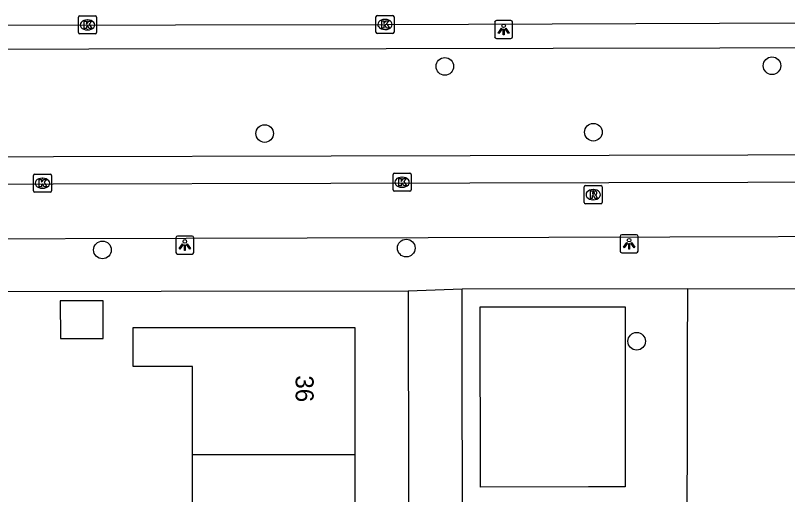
# Model space of a CAD drawing. Extents: x 160732 to 162105, y 387428 to 388479.
# Drawn here: x 161592.13 to 161634.99, y 388314.96 to 388341.55 of the extents above; entities that cross this region are included whole.
import ezdxf

# ---------------------------------------------------------------- set-up
doc = ezdxf.new("R2010")
doc.units = 0
for name, color, linetype in [('IMGEO_Berm_groen', 7, 'Continuous'), ('IMGEO_Boom', 7, 'Continuous'), ('IMGEO_Fietspad_open', 7, 'Continuous'), ('IMGEO_Groenvoorziening', 7, 'Continuous'), ('IMGEO_Kolk', 7, 'Continuous'), ('IMGEO_Lichtpunt', 7, 'Continuous'), ('IMGEO_Pand', 7, 'Continuous'), ('IMGEO_Pand_nummerreeks', 7, 'Continuous'), ('IMGEO_Rijbaan_regionaal_gesloten', 7, 'Continuous'), ('IMGEO_Rioolput', 7, 'Continuous'), ('IMGEO_Voetpad_open', 7, 'Continuous')]:
    doc.layers.add(name, color=color, linetype=linetype)

msp = doc.modelspace()

# ---------------------------------------------------------------- linework, layer by layer
at = {"layer": 'IMGEO_Berm_groen'}
for points in [[(161380.165, 388339.211), (161482.259, 388339.41), (161500.004, 388339.453), (161596.2, 388339.688), (161612.715, 388339.722), (161640.506, 388339.773)], [(161640.499, 388333.816), (161563.368, 388333.631), (161561.001, 388333.746), (161557.876, 388334.283), (161552.917, 388335.504), (161550.902, 388335.709), (161550.47, 388335.808), (161550.296, 388335.895), (161550.124, 388336.034), (161549.753, 388336.49), (161548.751, 388337.196), (161547.34, 388337.688), (161509.076, 388337.556), (161508.048, 388337.145), (161507.175, 388336.422), (161506.755, 388335.957), (161506.424, 388335.73), (161504.681, 388335.53), (161503.088, 388335.005), (161498.557, 388333.868), (161493.714, 388333.456), (161394.907, 388333.226), (161380.519, 388333.305)]]:
    msp.add_lwpolyline(points, dxfattribs=at)
at = {"layer": 'IMGEO_Boom'}
for centre in [(161615.968, 388338.721), (161634.13, 388338.758), (161624.215, 388335.07), (161605.964, 388334.996), (161613.825, 388328.64), (161596.958, 388328.538), (161626.616, 388323.468)]:
    msp.add_circle(centre, 0.489, dxfattribs=at)
at = {"layer": 'IMGEO_Fietspad_open'}
for points in [[(161563.339, 388332.131), (161640.503, 388332.316), (161688.6, 388332.432)], [(161688.907, 388329.444), (161640.503, 388329.278), (161628.465, 388329.237), (161561.317, 388329.067)]]:
    msp.add_lwpolyline(points, dxfattribs=at)
at = {"layer": 'IMGEO_Groenvoorziening'}
msp.add_lwpolyline([(161617.93, 388325.372), (161623.93, 388325.387), (161625.976, 388325.387), (161625.988, 388315.387), (161623.943, 388315.387), (161617.943, 388315.372), (161617.93, 388325.372)], dxfattribs=at)
at = {"layer": 'IMGEO_Kolk'}
for p, q in [((161595.702, 388341.524), (161596.554, 388341.524)), ((161612.219, 388341.548), (161613.071, 388341.548)), ((161595.627, 388340.598), (161595.627, 388341.45)), ((161596.115, 388341.304), (161596.14, 388341.304)), ((161596.628, 388341.45), (161596.628, 388340.598)), ((161612.144, 388340.622), (161612.144, 388341.474)), ((161612.632, 388341.328), (161612.657, 388341.328)), ((161613.145, 388341.474), (161613.145, 388340.622)), ((161596.138, 388340.744), (161596.113, 388340.744)), ((161612.655, 388340.768), (161612.63, 388340.768)), ((161596.554, 388340.524), (161595.702, 388340.524)), ((161613.071, 388340.548), (161612.219, 388340.548)), ((161593.127, 388331.813), (161593.127, 388332.665)), ((161593.202, 388332.739), (161594.054, 388332.739)), ((161593.615, 388332.519), (161593.64, 388332.519)), ((161594.128, 388332.665), (161594.128, 388331.813)), ((161613.093, 388331.868), (161613.093, 388332.72)), ((161613.168, 388332.794), (161614.02, 388332.794)), ((161613.581, 388332.574), (161613.606, 388332.574)), ((161614.094, 388332.72), (161614.094, 388331.868)), ((161594.054, 388331.739), (161593.202, 388331.739)), ((161593.638, 388331.959), (161593.613, 388331.959)), ((161614.02, 388331.794), (161613.168, 388331.794)), ((161613.604, 388332.014), (161613.579, 388332.014))]:
    msp.add_line(p, q, dxfattribs=at)
for points in [[(161595.702, 388341.524), (161596.554, 388341.524)], [(161612.219, 388341.548), (161613.071, 388341.548)], [(161595.627, 388340.598), (161595.627, 388341.45)], [(161595.948, 388341.224), (161596.071, 388341.224), (161596.071, 388341.073), (161596.201, 388341.224), (161596.365, 388341.224), (161596.219, 388341.073), (161596.372, 388340.824), (161596.22, 388340.824), (161596.135, 388340.988), (161596.071, 388340.921), (161596.071, 388340.824), (161595.948, 388340.824), (161595.948, 388341.224)], [(161596.628, 388341.45), (161596.628, 388340.598)], [(161612.144, 388340.622), (161612.144, 388341.474)], [(161612.465, 388341.248), (161612.588, 388341.248), (161612.588, 388341.097), (161612.718, 388341.248), (161612.882, 388341.248), (161612.736, 388341.097), (161612.889, 388340.848), (161612.737, 388340.848), (161612.652, 388341.012), (161612.588, 388340.945), (161612.588, 388340.848), (161612.465, 388340.848), (161612.465, 388341.248)], [(161613.145, 388341.474), (161613.145, 388340.622)], [(161596.554, 388340.524), (161595.702, 388340.524)], [(161613.071, 388340.548), (161612.219, 388340.548)], [(161593.127, 388331.813), (161593.127, 388332.665)], [(161593.202, 388332.739), (161594.054, 388332.739)], [(161594.128, 388332.665), (161594.128, 388331.813)], [(161613.093, 388331.868), (161613.093, 388332.72)], [(161613.168, 388332.794), (161614.02, 388332.794)], [(161614.094, 388332.72), (161614.094, 388331.868)], [(161593.448, 388332.439), (161593.571, 388332.439), (161593.571, 388332.288), (161593.701, 388332.439), (161593.865, 388332.439), (161593.719, 388332.288), (161593.872, 388332.039), (161593.72, 388332.039), (161593.635, 388332.203), (161593.571, 388332.136), (161593.571, 388332.039), (161593.448, 388332.039), (161593.448, 388332.439)], [(161613.414, 388332.494), (161613.537, 388332.494), (161613.537, 388332.343), (161613.667, 388332.494), (161613.831, 388332.494), (161613.685, 388332.343), (161613.838, 388332.094), (161613.686, 388332.094), (161613.601, 388332.258), (161613.537, 388332.191), (161613.537, 388332.094), (161613.414, 388332.094), (161613.414, 388332.494)], [(161594.054, 388331.739), (161593.202, 388331.739)], [(161614.02, 388331.794), (161613.168, 388331.794)]]:
    msp.add_lwpolyline(points, dxfattribs=at)
for centre, start, end in [((161595.704, 388341.448), 91.552, 178.448), ((161595.704, 388341.448), 91.552, 178.448), ((161596.552, 388341.448), 1.552, 88.448), ((161596.552, 388341.448), 1.552, 88.448), ((161612.221, 388341.472), 91.552, 178.448), ((161612.221, 388341.472), 91.552, 178.448), ((161613.069, 388341.472), 1.552, 88.448), ((161613.069, 388341.472), 1.552, 88.448), ((161595.704, 388340.6), 181.552, 268.448), ((161595.704, 388340.6), 181.552, 268.448), ((161596.552, 388340.6), 271.552, 358.448), ((161596.552, 388340.6), 271.552, 358.448), ((161612.221, 388340.624), 181.552, 268.448), ((161612.221, 388340.624), 181.552, 268.448), ((161613.069, 388340.624), 271.552, 358.448), ((161613.069, 388340.624), 271.552, 358.448), ((161593.204, 388332.663), 91.552, 178.448), ((161593.204, 388332.663), 91.552, 178.448), ((161594.052, 388332.663), 1.552, 88.448), ((161594.052, 388332.663), 1.552, 88.448), ((161613.17, 388332.718), 91.552, 178.448), ((161613.17, 388332.718), 91.552, 178.448), ((161614.018, 388332.718), 1.552, 88.448), ((161614.018, 388332.718), 1.552, 88.448), ((161593.204, 388331.815), 181.552, 268.448), ((161593.204, 388331.815), 181.552, 268.448), ((161594.052, 388331.815), 271.552, 358.448), ((161594.052, 388331.815), 271.552, 358.448), ((161613.17, 388331.87), 181.552, 268.448), ((161613.17, 388331.87), 181.552, 268.448), ((161614.018, 388331.87), 271.552, 358.448), ((161614.018, 388331.87), 271.552, 358.448)]:
    msp.add_arc(centre, 0.0765, start, end, dxfattribs=at)
for centre, major_axis, ratio, start_param, end_param in [((161596.114, 388341.024), (-0.387, 0.002), 0.722429, 4.712389, 7.853982), ((161596.139, 388341.024), (-0.39, 0.002), 0.717154, 1.570796, 4.712389), ((161612.631, 388341.048), (-0.387, 0.002), 0.722429, 4.712389, 7.853982), ((161612.656, 388341.048), (-0.39, 0.002), 0.717154, 1.570796, 4.712389), ((161593.614, 388332.239), (-0.387, 0.002), 0.722429, 4.712389, 7.853982), ((161593.639, 388332.239), (-0.39, 0.002), 0.717154, 1.570796, 4.712389), ((161613.58, 388332.294), (-0.387, 0.002), 0.722429, 4.712389, 7.853982), ((161613.605, 388332.294), (-0.39, 0.002), 0.717154, 1.570796, 4.712389)]:
    msp.add_ellipse(centre, major_axis=major_axis, ratio=ratio, start_param=start_param, end_param=end_param, dxfattribs=at)
at = {"layer": 'IMGEO_Lichtpunt'}
for p, q in [((161618.734, 388341.173), (161618.734, 388340.366)), ((161618.734, 388341.173), (161618.734, 388340.366)), ((161619.636, 388341.268), (161618.828, 388341.268)), ((161619.636, 388341.268), (161618.828, 388341.268)), ((161619.73, 388340.366), (161619.73, 388341.173)), ((161619.73, 388340.366), (161619.73, 388341.173)), ((161618.828, 388340.272), (161619.636, 388340.272)), ((161618.828, 388340.272), (161619.636, 388340.272)), ((161601.034, 388329.21), (161601.034, 388328.403)), ((161601.034, 388329.21), (161601.034, 388328.403)), ((161601.936, 388329.305), (161601.128, 388329.305)), ((161601.936, 388329.305), (161601.128, 388329.305)), ((161602.03, 388328.403), (161602.03, 388329.21)), ((161602.03, 388328.403), (161602.03, 388329.21)), ((161625.699, 388329.283), (161625.699, 388328.476)), ((161625.699, 388329.283), (161625.699, 388328.476)), ((161626.601, 388329.378), (161625.793, 388329.378)), ((161626.601, 388329.378), (161625.793, 388329.378)), ((161626.695, 388328.476), (161626.695, 388329.283)), ((161626.695, 388328.476), (161626.695, 388329.283)), ((161601.128, 388328.309), (161601.936, 388328.309)), ((161601.128, 388328.309), (161601.936, 388328.309)), ((161625.793, 388328.382), (161626.601, 388328.382)), ((161625.793, 388328.382), (161626.601, 388328.382))]:
    msp.add_line(p, q, dxfattribs=at)
for points in [[(161619.108, 388340.837), (161619.147, 388340.809), (161618.959, 388340.547), (161618.921, 388340.574), (161619.108, 388340.837)], [(161619.21, 388340.789), (161619.257, 388340.789), (161619.257, 388340.467), (161619.21, 388340.467), (161619.21, 388340.789)], [(161619.32, 388340.809), (161619.358, 388340.836), (161619.545, 388340.574), (161619.506, 388340.546), (161619.32, 388340.809)], [(161601.408, 388328.874), (161601.447, 388328.846), (161601.259, 388328.584), (161601.221, 388328.611), (161601.408, 388328.874)], [(161601.51, 388328.826), (161601.557, 388328.826), (161601.557, 388328.504), (161601.51, 388328.504), (161601.51, 388328.826)], [(161601.62, 388328.846), (161601.658, 388328.873), (161601.845, 388328.611), (161601.806, 388328.583), (161601.62, 388328.846)], [(161626.073, 388328.947), (161626.112, 388328.919), (161625.924, 388328.657), (161625.886, 388328.684), (161626.073, 388328.947)], [(161626.175, 388328.899), (161626.222, 388328.899), (161626.222, 388328.577), (161626.175, 388328.577), (161626.175, 388328.899)], [(161626.285, 388328.919), (161626.323, 388328.946), (161626.51, 388328.684), (161626.471, 388328.656), (161626.285, 388328.919)]]:
    msp.add_lwpolyline(points, dxfattribs=at)
for centre in [(161619.233, 388340.971), (161601.533, 388329.008), (161626.198, 388329.081)]:
    msp.add_circle(centre, 0.0994, dxfattribs=at)
for centre, start, end in [((161618.828, 388341.173), 90, 180), ((161618.828, 388341.173), 90, 180), ((161619.636, 388341.173), 0, 90), ((161619.636, 388341.173), 0, 90), ((161618.828, 388340.366), 180, 270), ((161618.828, 388340.366), 180, 270), ((161619.636, 388340.366), 270, 0), ((161619.636, 388340.366), 270, 360), ((161601.128, 388329.21), 90, 180), ((161601.128, 388329.21), 90, 180), ((161601.936, 388329.21), 0, 90), ((161601.936, 388329.21), 0, 90), ((161625.793, 388329.283), 90, 180), ((161625.793, 388329.283), 90, 180), ((161626.601, 388329.283), 0, 90), ((161626.601, 388329.283), 0, 90), ((161601.128, 388328.403), 180, 270), ((161601.128, 388328.403), 180, 270), ((161601.936, 388328.403), 270, 0), ((161601.936, 388328.403), 270, 360), ((161625.793, 388328.476), 180, 270), ((161625.793, 388328.476), 180, 270), ((161626.601, 388328.476), 270, 0), ((161626.601, 388328.476), 270, 360)]:
    msp.add_arc(centre, 0.0946, start, end, dxfattribs=at)
at = {"layer": 'IMGEO_Pand'}
for points in [[(161594.608, 388325.717), (161594.625, 388323.622), (161596.995, 388323.622), (161596.994, 388325.718), (161594.608, 388325.717)], [(161601.959, 388317.185), (161601.958, 388322.071), (161598.669, 388322.069), (161598.669, 388324.233), (161610.963, 388324.238), (161610.966, 388317.189)], [(161598.672, 388310.253), (161598.672, 388312.142), (161601.961, 388312.144), (161601.959, 388317.185)], [(161601.959, 388317.185), (161610.966, 388317.189)], [(161610.966, 388317.189), (161610.968, 388310.257)]]:
    msp.add_lwpolyline(points, dxfattribs=at)
at = {"layer": 'IMGEO_Rijbaan_regionaal_gesloten'}
msp.add_lwpolyline([(161360.969, 388340.517), (161380.012, 388340.564), (161487.581, 388340.828), (161504.085, 388340.81), (161549.597, 388341.023), (161566.129, 388340.965), (161612.645, 388341.048), (161640.503, 388341.159), (161664.102, 388341.252)], dxfattribs=at)
at = {"layer": 'IMGEO_Rioolput'}
for p, q in [((161623.782, 388332.104), (161624.634, 388332.104)), ((161623.707, 388331.178), (161623.707, 388332.03)), ((161624.195, 388331.884), (161624.22, 388331.884)), ((161624.708, 388332.03), (161624.708, 388331.178)), ((161624.218, 388331.324), (161624.193, 388331.324)), ((161624.634, 388331.104), (161623.782, 388331.104))]:
    msp.add_line(p, q, dxfattribs=at)
for points in [[(161623.782, 388332.104), (161624.634, 388332.104)], [(161623.707, 388331.178), (161623.707, 388332.03)], [(161624.296, 388331.802), (161624.044, 388331.804), (161624.044, 388331.404)], [(161624.222, 388331.723), (161624.168, 388331.723), (161624.168, 388331.642)], [(161624.708, 388332.03), (161624.708, 388331.178)], [(161624.044, 388331.404), (161624.168, 388331.404), (161624.168, 388331.566), (161624.179, 388331.566)], [(161624.168, 388331.642), (161624.22, 388331.642)], [(161624.226, 388331.537), (161624.297, 388331.404), (161624.437, 388331.404), (161624.372, 388331.53)], [(161624.634, 388331.104), (161623.782, 388331.104)]]:
    msp.add_lwpolyline(points, dxfattribs=at)
for centre, radius, start, end in [((161623.784, 388332.028), 0.0765, 91.552, 178.448), ((161623.784, 388332.028), 0.0765, 91.552, 178.448), ((161624.632, 388332.028), 0.0765, 1.552, 88.448), ((161624.632, 388332.028), 0.0765, 1.552, 88.448), ((161624.228, 388331.627), 0.0964, 77.0061, 93.1865), ((161624.242, 388331.684), 0.0378, 276.6634, 79.6772), ((161624.295, 388331.692), 0.109, 350.3612, 89.416), ((161624.293, 388331.692), 0.112, 277.5842, 350.9817), ((161624.178, 388331.513), 0.0533, 26.0293, 88.6989), ((161624.204, 388331.831), 0.19, 274.7715, 282.9687), ((161624.277, 388331.477), 0.108, 29.5134, 73.7905), ((161623.784, 388331.18), 0.0765, 181.552, 268.448), ((161623.784, 388331.18), 0.0765, 181.552, 268.448), ((161624.632, 388331.18), 0.0765, 271.552, 358.448), ((161624.632, 388331.18), 0.0765, 271.552, 358.448)]:
    msp.add_arc(centre, radius, start, end, dxfattribs=at)
for centre, major_axis, ratio, start_param, end_param in [((161624.194, 388331.604), (-0.387, 0.002), 0.722429, 4.712389, 7.853982), ((161624.219, 388331.604), (-0.39, 0.002), 0.717154, 1.570796, 4.712389)]:
    msp.add_ellipse(centre, major_axis=major_axis, ratio=ratio, start_param=start_param, end_param=end_param, dxfattribs=at)
at = {"layer": 'IMGEO_Voetpad_open'}
for points in [[(161572.764, 388326.208), (161613.938, 388326.262)], [(161613.938, 388326.262), (161616.929, 388326.369)], [(161613.938, 388326.262), (161613.981, 388292.875)], [(161616.929, 388326.369), (161629.432, 388326.401)], [(161621.77, 388309.589), (161616.95, 388309.607), (161616.929, 388326.369)], [(161629.432, 388326.401), (161629.43, 388322.725), (161629.427, 388318.304), (161629.401, 388313.796)], [(161629.432, 388326.401), (161636.334, 388326.387)]]:
    msp.add_lwpolyline(points, dxfattribs=at)

# ---------------------------------------------------------------- texts
at = {"layer": 'IMGEO_Pand_nummerreeks'}
msp.add_text('36', height=1, rotation=270.0205, dxfattribs=at).set_placement((161607.684, 388321.578))

doc.saveas('drawing.dxf')
